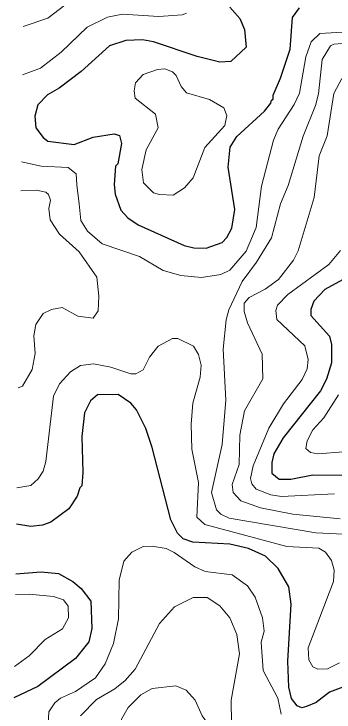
# Model space of a CAD drawing. Extents: x 673.3 to 698.5, y 6984.3 to 7012.3.
# Drawn here: x 673.581 to 674.118, y 7007.328 to 7008.501 of the extents above; entities that cross this region are included whole.
import ezdxf

# ---------------------------------------------------------------- set-up
doc = ezdxf.new("R2010")
doc.units = 0
doc.header["$LTSCALE"] = 0.032
doc.layers.add('1', color=7, linetype='Continuous', lineweight=25)
doc.layers.add('2', color=7, linetype='Continuous', lineweight=13)

msp = doc.modelspace()

# ---------------------------------------------------------------- linework, layer by layer
at = {"layer": '1'}
for points in [[(673.9436, 7008.512), (673.9601, 7008.4932), (673.9679, 7008.4746), (673.9706, 7008.4448), (673.9454, 7008.421), (673.9265, 7008.4199), (673.8886, 7008.429), (673.8152, 7008.4538), (673.7968, 7008.4572), (673.7688, 7008.4564), (673.7412, 7008.4474), (673.6936, 7008.4041), (673.6567, 7008.376), (673.6372, 7008.3646), (673.6208, 7008.3482), (673.6158, 7008.3289), (673.6174, 7008.3094), (673.6298, 7008.2933), (673.6378, 7008.2871), (673.6821, 7008.2814), (673.7137, 7008.2936), (673.749, 7008.2992), (673.7581, 7008.2967), (673.7614, 7008.2834), (673.7552, 7008.2489), (673.7517, 7008.2451), (673.7493, 7008.214), (673.7506, 7008.1979), (673.7605, 7008.1709), (673.7721, 7008.1585), (673.7894, 7008.1468), (673.8668, 7008.1119), (673.8831, 7008.1079), (673.9035, 7008.1071), (673.9306, 7008.1168), (673.9383, 7008.125), (673.947, 7008.141), (673.952, 7008.1725), (673.9407, 7008.2436), (673.9441, 7008.2767), (673.9551, 7008.295), (674.0015, 7008.3373), (674.0121, 7008.3511), (674.0133, 7008.3561), (674.0164, 7008.3574), (674.0165, 7008.3641), (674.0287, 7008.3927), (674.0446, 7008.4413), (674.0488, 7008.495), (674.0604, 7008.5109)], [(674.1684, 7008.0735), (674.103, 7008.038), (674.0847, 7008.0183), (674.0792, 7008.0044), (674.0792, 7007.9941), (674.1108, 7007.9596), (674.1141, 7007.9458), (674.114, 7007.9146), (674.1059, 7007.8873), (674.0955, 7007.8679), (674.033, 7007.7887), (674.0171, 7007.7618), (674.014, 7007.7474), (674.0141, 7007.7293), (674.0265, 7007.7195), (674.046, 7007.7195), (674.0829, 7007.7267), (674.1996, 7007.726)], [(674.1421, 7007.3734), (674.1106, 7007.3618), (674.0884, 7007.3443), (674.0723, 7007.3378), (674.0642, 7007.3352), (674.0564, 7007.3387), (674.0468, 7007.3511), (674.0424, 7007.3699), (674.0409, 7007.4139), (674.0464, 7007.5095), (674.0425, 7007.5383), (674.0245, 7007.5696), (674.0033, 7007.5899), (673.9749, 7007.6027), (673.9434, 7007.6103), (673.8812, 7007.6136), (673.8651, 7007.6192), (673.8556, 7007.6285), (673.8442, 7007.651), (673.8129, 7007.7728), (673.8021, 7007.8044), (673.7867, 7007.836), (673.7769, 7007.8472), (673.7559, 7007.8618), (673.7211, 7007.8608), (673.7095, 7007.8507), (673.6995, 7007.8305), (673.6947, 7007.7911), (673.6963, 7007.7305), (673.6947, 7007.7083), (673.6914, 7007.705), (673.6872, 7007.6907), (673.6729, 7007.6693), (673.6428, 7007.6471), (673.629, 7007.6421), (673.6094, 7007.6398), (673.585, 7007.6437)], [(673.5838, 7007.5603), (673.6268, 7007.5639), (673.6558, 7007.5612), (673.6795, 7007.5474), (673.6936, 7007.5355), (673.71, 7007.5144), (673.7118, 7007.4686), (673.7067, 7007.4463), (673.6841, 7007.4182), (673.6209, 7007.371), (673.5809, 7007.3521)]]:
    msp.add_lwpolyline(points, dxfattribs=at)
at = {"layer": '2'}
for points in [[(673.5965, 7008.4796), (673.6378, 7008.4935), (673.6757, 7008.523)], [(673.8706, 7008.5018), (673.8635, 7008.4991), (673.8243, 7008.4963), (673.7634, 7008.5004), (673.7379, 7008.4955), (673.704, 7008.4786), (673.6603, 7008.4366), (673.6252, 7008.4099), (673.5954, 7008.3987)], [(673.5934, 7008.2521), (673.6268, 7008.245), (673.6717, 7008.243), (673.6852, 7008.232), (673.6866, 7008.2138), (673.6906, 7008.1818), (673.6933, 7008.1537), (673.7042, 7008.1358), (673.729, 7008.1145), (673.7919, 7008.0931), (673.8317, 7008.0699), (673.8611, 7008.0612), (673.8958, 7008.0582), (673.9281, 7008.063), (673.9433, 7008.0705), (673.9707, 7008.1023), (673.9876, 7008.1423), (673.9969, 7008.2116), (674.0169, 7008.2889), (674.0245, 7008.3072), (674.0514, 7008.3486), (674.0603, 7008.3676), (674.0711, 7008.4286), (674.08, 7008.454), (674.0946, 7008.4678), (674.1516, 7008.4712)], [(674.1686, 7008.4538), (674.1181, 7008.45), (674.1123, 7008.4472), (674.0986, 7008.4244), (674.0922, 7008.3666), (674.0874, 7008.3471), (674.0664, 7008.2954), (674.0413, 7008.2128), (674.0285, 7008.1817), (674.0132, 7008.1247), (673.9883, 7008.0837), (673.9641, 7008.0513), (673.9416, 7008.0038), (673.9374, 7007.9868), (673.9325, 7007.9377), (673.9366, 7007.8523), (673.9308, 7007.7777), (673.9129, 7007.6968), (673.9212, 7007.6679), (673.9283, 7007.6605), (673.9422, 7007.6537), (674.088, 7007.6291), (674.1456, 7007.6264)], [(674.1288, 7007.6526), (674.0492, 7007.6607), (673.9949, 7007.6714), (673.9621, 7007.6831), (673.949, 7007.6972), (673.9472, 7007.7105), (673.9593, 7007.7438), (673.96, 7007.7932), (673.9682, 7007.8344), (673.9986, 7007.8878), (673.9977, 7007.9292), (673.9731, 7007.9819), (673.9676, 7008.0009), (673.9676, 7008.0147), (673.9758, 7008.0244), (674.0027, 7008.0384), (674.0251, 7008.0547), (674.0501, 7008.087), (674.0583, 7008.1029), (674.085, 7008.1927), (674.0935, 7008.2623), (674.1067, 7008.2961), (674.118, 7008.367), (674.1313, 7008.3921)], [(673.5881, 7007.8725), (673.5951, 7007.8757), (673.6112, 7007.9038), (673.6165, 7007.9305), (673.614, 7007.9603), (673.6174, 7007.979), (673.6301, 7007.9977), (673.6437, 7008.0044), (673.6619, 7008.0076), (673.6881, 7007.9933), (673.7139, 7007.9898), (673.7222, 7008.0023), (673.7233, 7008.0269), (673.7199, 7008.0588), (673.6905, 7008.1013), (673.6574, 7008.1306), (673.6415, 7008.1547), (673.6393, 7008.1737), (673.6425, 7008.1882), (673.6391, 7008.1976), (673.6344, 7008.2014), (673.619, 7008.2047), (673.5927, 7008.2034)], [(674.1292, 7008.1033), (674.1097, 7008.0798), (674.0406, 7008.0295), (674.0234, 7008.0118), (674.0205, 7008.0028), (674.0222, 7007.9874), (674.0693, 7007.9433), (674.0749, 7007.9204), (674.0733, 7007.9045), (674.0649, 7007.8867), (674.0338, 7007.8461), (674.0087, 7007.805), (673.9824, 7007.7419), (673.9782, 7007.7204), (673.9803, 7007.7117), (673.9878, 7007.7027), (674.0124, 7007.6931), (674.0301, 7007.6901), (674.1192, 7007.695)], [(674.1274, 7007.4108), (674.1076, 7007.401), (674.0914, 7007.4002), (674.0826, 7007.4041), (674.076, 7007.4159), (674.0751, 7007.4363), (674.1175, 7007.5474), (674.1189, 7007.5663), (674.1141, 7007.5826), (674.104, 7007.5968), (674.0929, 7007.6037), (674.0393, 7007.6063), (673.9014, 7007.6434), (673.8878, 7007.6554), (673.8909, 7007.7135), (673.8796, 7007.7697), (673.8787, 7007.8118), (673.8813, 7007.847), (673.8935, 7007.8908), (673.8951, 7007.9111), (673.8908, 7007.9287), (673.8827, 7007.9426), (673.8563, 7007.9556), (673.8469, 7007.9554), (673.823, 7007.9428), (673.8088, 7007.9245), (673.7981, 7007.9029), (673.7856, 7007.8964), (673.7773, 7007.8962), (673.7438, 7007.9077), (673.7146, 7007.9133), (673.6925, 7007.91), (673.6758, 7007.8999), (673.6576, 7007.8795), (673.6475, 7007.8586), (673.6345, 7007.7491), (673.6298, 7007.733), (673.6218, 7007.7198), (673.609, 7007.709), (673.5858, 7007.7049)], [(674.1342, 7007.765), (674.091, 7007.7621), (674.0787, 7007.764), (674.071, 7007.7709), (674.0736, 7007.7835), (674.083, 7007.8023), (674.1012, 7007.8223), (674.1262, 7007.8609)], [(674.0295, 7007.3245), (674.0239, 7007.3517), (673.9994, 7007.3979), (673.9961, 7007.4458), (674.001, 7007.4642), (673.9985, 7007.4862), (673.9861, 7007.521), (673.9732, 7007.5403), (673.9473, 7007.5585), (673.9018, 7007.5644), (673.8847, 7007.5719), (673.8502, 7007.5964), (673.8364, 7007.6031), (673.8128, 7007.607), (673.798, 7007.6064), (673.7789, 7007.5968), (673.7656, 7007.5817), (673.7575, 7007.55), (673.7565, 7007.4846), (673.7482, 7007.4435), (673.7343, 7007.4093), (673.7177, 7007.3857), (673.6844, 7007.3629), (673.6592, 7007.3517), (673.6495, 7007.3435), (673.6392, 7007.3285), (673.6386, 7007.3069)], [(673.5833, 7007.5255), (673.6065, 7007.5263), (673.6474, 7007.5221), (673.6643, 7007.5167), (673.6717, 7007.506), (673.6727, 7007.4866), (673.6625, 7007.4682), (673.6331, 7007.45), (673.6064, 7007.4226), (673.5816, 7007.4045)], [(673.9464, 7007.3093), (673.9457, 7007.3482), (673.9594, 7007.4262), (673.9554, 7007.4582), (673.9437, 7007.4867), (673.9264, 7007.5064), (673.9054, 7007.5207), (673.8819, 7007.5208), (673.8505, 7007.5051), (673.8251, 7007.477), (673.7842, 7007.4003), (673.7677, 7007.3812), (673.7503, 7007.3674), (673.7194, 7007.3492), (673.6926, 7007.3217)]]:
    msp.add_lwpolyline(points, dxfattribs=at)
for points in [[(673.8233, 7008.3094), (673.8188, 7008.3325), (673.7843, 7008.3591), (673.7827, 7008.3715), (673.7852, 7008.3853), (673.798, 7008.3992), (673.8222, 7008.4075), (673.8345, 7008.4083), (673.8469, 7008.4034), (673.8534, 7008.3971), (673.8617, 7008.3791), (673.8704, 7008.3683), (673.9092, 7008.3569), (673.9331, 7008.3433), (673.9384, 7008.3302), (673.935, 7008.3133), (673.9012, 7008.2766), (673.8816, 7008.2254), (673.8671, 7008.2087), (673.8483, 7008.1966), (673.8252, 7008.1973), (673.8151, 7008.2005), (673.7982, 7008.2172), (673.7957, 7008.2392), (673.8032, 7008.2725)], [(673.7941, 7007.3571), (673.8131, 7007.3676), (673.8525, 7007.3723), (673.87, 7007.365), (673.8851, 7007.3483), (673.8968, 7007.322), (673.9184, 7007.2928), (673.9193, 7007.2763), (673.9081, 7007.2569), (673.8907, 7007.252), (673.8424, 7007.2617), (673.8036, 7007.2577), (673.7805, 7007.2609), (673.7705, 7007.2661), (673.7645, 7007.2772), (673.7599, 7007.2986), (673.7616, 7007.3162), (673.7725, 7007.3356)]]:
    msp.add_lwpolyline(points, close=True, dxfattribs=at)

doc.saveas('drawing.dxf')
